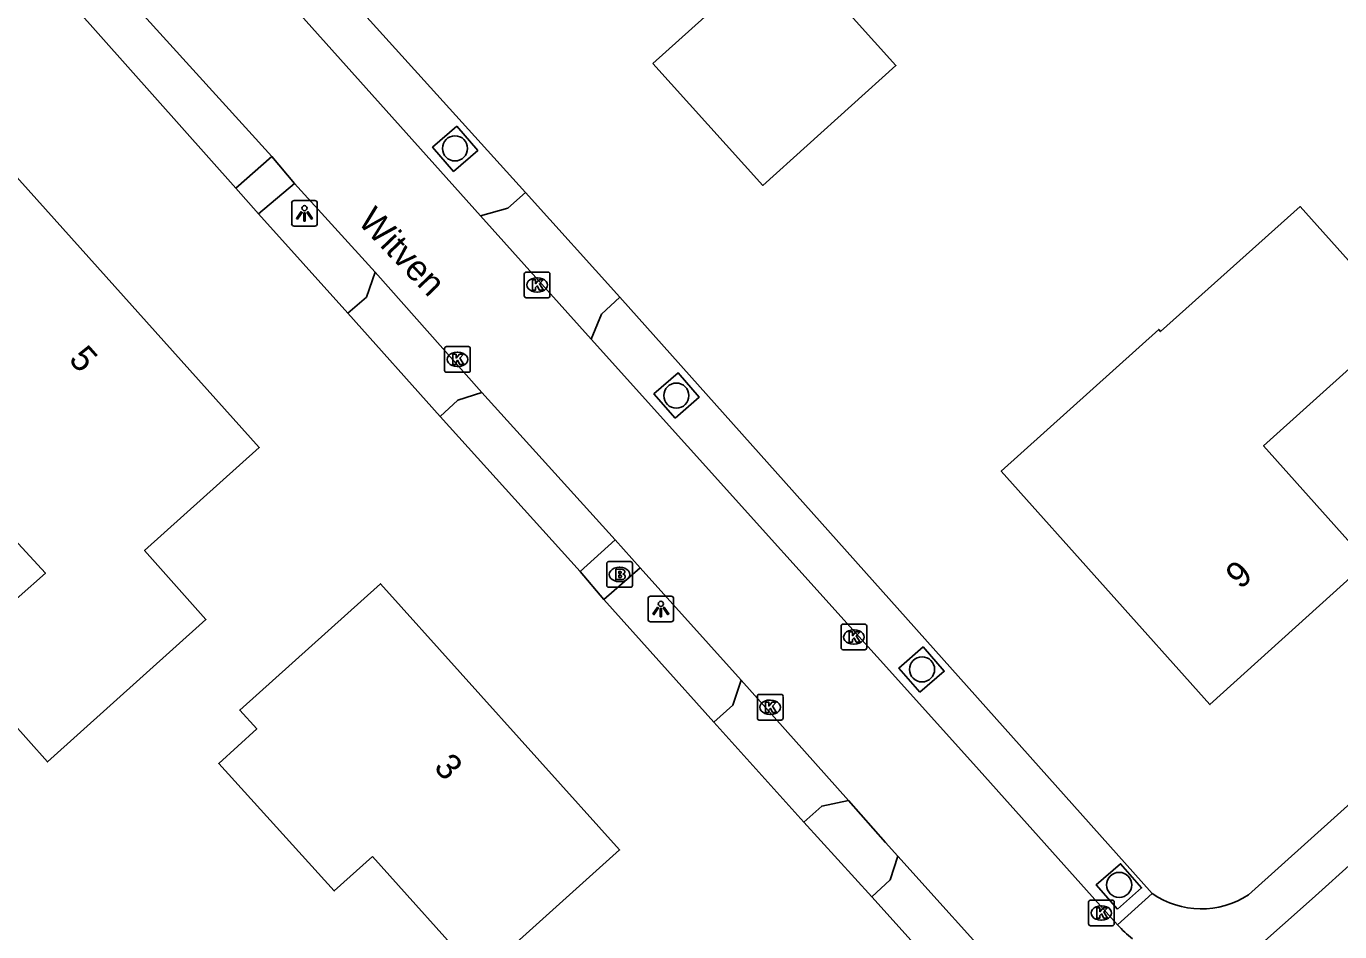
# Model space of a CAD drawing. Extents: x 163268 to 164360, y 381529 to 382285.
# Drawn here: x 163951.8 to 164003, y 381757.6 to 381792.9 of the extents above; entities that cross this region are included whole.
import ezdxf

# ---------------------------------------------------------------- set-up
doc = ezdxf.new("R2010")
doc.units = 0
for name, color, linetype in [('IMGEO_Boom', 7, 'Continuous'), ('IMGEO_Brandkraan', 7, 'Continuous'), ('IMGEO_Kolk', 7, 'Continuous'), ('IMGEO_Lichtpunt', 7, 'Continuous'), ('IMGEO_Openbare_ruimte_label', 7, 'Continuous'), ('IMGEO_Pand', 7, 'Continuous'), ('IMGEO_Pand_nummerreeks', 7, 'Continuous'), ('IMGEO_Rijbaan_lokaal_open', 7, 'Continuous'), ('IMGEO_Voetpad_halfverhard', 7, 'Continuous'), ('IMGEO_Voetpad_open', 7, 'Continuous')]:
    doc.layers.add(name, color=color, linetype=linetype)

msp = doc.modelspace()

# ---------------------------------------------------------------- linework, layer by layer
at = {"layer": 'IMGEO_Boom'}
for centre in [(163968.469, 381788.18), (163977.1, 381778.545), (163986.682, 381767.874), (163994.367, 381759.474)]:
    msp.add_circle(centre, 0.489, dxfattribs=at)
at = {"layer": 'IMGEO_Brandkraan'}
for p, q in [((163974.387, 381771.148), (163974.387, 381772)), ((163974.462, 381772.074), (163975.314, 381772.074)), ((163974.875, 381771.854), (163974.9, 381771.854)), ((163975.388, 381772), (163975.388, 381771.148)), ((163974.898, 381771.294), (163974.873, 381771.294)), ((163975.314, 381771.074), (163974.462, 381771.074))]:
    msp.add_line(p, q, dxfattribs=at)
for points in [[(163974.387, 381771.148), (163974.387, 381772)], [(163974.462, 381772.074), (163975.314, 381772.074)], [(163974.735, 381771.774), (163974.735, 381771.374), (163974.948, 381771.374)], [(163974.966, 381771.774), (163974.735, 381771.774)], [(163974.914, 381771.693), (163974.86, 381771.693), (163974.86, 381771.617)], [(163975.388, 381772), (163975.388, 381771.148)], [(163974.86, 381771.617), (163974.913, 381771.617)], [(163974.922, 381771.541), (163974.86, 381771.541), (163974.86, 381771.46)], [(163974.86, 381771.46), (163974.922, 381771.46)], [(163975.314, 381771.074), (163974.462, 381771.074)]]:
    msp.add_lwpolyline(points, dxfattribs=at)
for centre, radius, start, end in [((163974.464, 381771.998), 0.0765, 91.552, 178.448), ((163974.464, 381771.998), 0.0765, 91.552, 178.448), ((163974.915, 381771.655), 0.0379, 267.8285, 90.9355), ((163974.97, 381771.629), 0.145, 59.4692, 91.5367), ((163974.995, 381771.676), 0.0922, 285.5137, 58.1501), ((163975.312, 381771.998), 0.0765, 1.552, 88.448), ((163975.312, 381771.998), 0.0765, 1.552, 88.448), ((163974.464, 381771.15), 0.0765, 181.552, 268.448), ((163974.464, 381771.15), 0.0765, 181.552, 268.448), ((163974.923, 381771.5), 0.0404, 269.8759, 90.5077), ((163974.954, 381771.625), 0.251, 268.6676, 293.5347), ((163975, 381771.484), 0.105, 301.3115, 78.989), ((163975.312, 381771.15), 0.0765, 271.552, 358.448), ((163975.312, 381771.15), 0.0765, 271.552, 358.448)]:
    msp.add_arc(centre, radius, start, end, dxfattribs=at)
for centre, major_axis, ratio, start_param, end_param in [((163974.874, 381771.574), (-0.387, 0.002), 0.722429, 4.712389, 7.853982), ((163974.899, 381771.574), (-0.39, 0.002), 0.717154, 1.570796, 4.712389)]:
    msp.add_ellipse(centre, major_axis=major_axis, ratio=ratio, start_param=start_param, end_param=end_param, dxfattribs=at)
at = {"layer": 'IMGEO_Kolk'}
for p, q in [((163971.17, 381782.432), (163971.17, 381783.284)), ((163971.245, 381783.358), (163972.097, 381783.358)), ((163971.658, 381783.138), (163971.683, 381783.138)), ((163972.171, 381783.284), (163972.171, 381782.432)), ((163971.681, 381782.578), (163971.656, 381782.578)), ((163972.097, 381782.358), (163971.245, 381782.358)), ((163968.065, 381779.53), (163968.065, 381780.382)), ((163968.14, 381780.456), (163968.992, 381780.456)), ((163969.066, 381780.382), (163969.066, 381779.53)), ((163968.553, 381780.236), (163968.578, 381780.236)), ((163968.992, 381779.456), (163968.14, 381779.456)), ((163968.576, 381779.676), (163968.551, 381779.676)), ((163983.6, 381769.638), (163984.452, 381769.638)), ((163983.525, 381768.712), (163983.525, 381769.564)), ((163984.013, 381769.418), (163984.038, 381769.418)), ((163984.526, 381769.564), (163984.526, 381768.712)), ((163984.452, 381768.638), (163983.6, 381768.638)), ((163984.036, 381768.858), (163984.011, 381768.858)), ((163980.259, 381765.972), (163980.259, 381766.824)), ((163980.334, 381766.898), (163981.186, 381766.898)), ((163980.747, 381766.678), (163980.772, 381766.678)), ((163981.26, 381766.824), (163981.26, 381765.972)), ((163980.77, 381766.118), (163980.745, 381766.118)), ((163981.186, 381765.898), (163980.334, 381765.898)), ((163993.247, 381758.88), (163994.099, 381758.88)), ((163993.172, 381757.954), (163993.172, 381758.806)), ((163993.66, 381758.66), (163993.685, 381758.66)), ((163994.173, 381758.806), (163994.173, 381757.954)), ((163994.099, 381757.88), (163993.247, 381757.88)), ((163993.683, 381758.1), (163993.658, 381758.1))]:
    msp.add_line(p, q, dxfattribs=at)
for points in [[(163971.17, 381782.432), (163971.17, 381783.284)], [(163971.245, 381783.358), (163972.097, 381783.358)], [(163971.491, 381783.058), (163971.614, 381783.058), (163971.614, 381782.907), (163971.744, 381783.058), (163971.908, 381783.058), (163971.762, 381782.907), (163971.915, 381782.658), (163971.763, 381782.658), (163971.678, 381782.822), (163971.614, 381782.755), (163971.614, 381782.658), (163971.491, 381782.658), (163971.491, 381783.058)], [(163972.171, 381783.284), (163972.171, 381782.432)], [(163972.097, 381782.358), (163971.245, 381782.358)], [(163968.065, 381779.53), (163968.065, 381780.382)], [(163968.14, 381780.456), (163968.992, 381780.456)], [(163969.066, 381780.382), (163969.066, 381779.53)], [(163968.386, 381780.156), (163968.509, 381780.156), (163968.509, 381780.005), (163968.639, 381780.156), (163968.803, 381780.156), (163968.657, 381780.005), (163968.81, 381779.756), (163968.658, 381779.756), (163968.573, 381779.92), (163968.509, 381779.853), (163968.509, 381779.756), (163968.386, 381779.756), (163968.386, 381780.156)], [(163968.992, 381779.456), (163968.14, 381779.456)], [(163983.6, 381769.638), (163984.452, 381769.638)], [(163983.525, 381768.712), (163983.525, 381769.564)], [(163983.846, 381769.338), (163983.969, 381769.338), (163983.969, 381769.187), (163984.099, 381769.338), (163984.263, 381769.338), (163984.117, 381769.187), (163984.27, 381768.938), (163984.118, 381768.938), (163984.033, 381769.102), (163983.969, 381769.035), (163983.969, 381768.938), (163983.846, 381768.938), (163983.846, 381769.338)], [(163984.526, 381769.564), (163984.526, 381768.712)], [(163984.452, 381768.638), (163983.6, 381768.638)], [(163980.259, 381765.972), (163980.259, 381766.824)], [(163980.334, 381766.898), (163981.186, 381766.898)], [(163980.58, 381766.598), (163980.703, 381766.598), (163980.703, 381766.447), (163980.833, 381766.598), (163980.997, 381766.598), (163980.851, 381766.447), (163981.004, 381766.198), (163980.852, 381766.198), (163980.767, 381766.362), (163980.703, 381766.295), (163980.703, 381766.198), (163980.58, 381766.198), (163980.58, 381766.598)], [(163981.26, 381766.824), (163981.26, 381765.972)], [(163981.186, 381765.898), (163980.334, 381765.898)], [(163993.247, 381758.88), (163994.099, 381758.88)], [(163993.172, 381757.954), (163993.172, 381758.806)], [(163993.493, 381758.58), (163993.616, 381758.58), (163993.616, 381758.429), (163993.746, 381758.58), (163993.91, 381758.58), (163993.764, 381758.429), (163993.917, 381758.18), (163993.765, 381758.18), (163993.68, 381758.344), (163993.616, 381758.277), (163993.616, 381758.18), (163993.493, 381758.18), (163993.493, 381758.58)], [(163994.173, 381758.806), (163994.173, 381757.954)], [(163994.099, 381757.88), (163993.247, 381757.88)]]:
    msp.add_lwpolyline(points, dxfattribs=at)
for centre, start, end in [((163971.247, 381783.282), 91.552, 178.448), ((163971.247, 381783.282), 91.552, 178.448), ((163972.095, 381783.282), 1.552, 88.448), ((163972.095, 381783.282), 1.552, 88.448), ((163971.247, 381782.434), 181.552, 268.448), ((163971.247, 381782.434), 181.552, 268.448), ((163972.095, 381782.434), 271.552, 358.448), ((163972.095, 381782.434), 271.552, 358.448), ((163968.142, 381780.38), 91.552, 178.448), ((163968.142, 381780.38), 91.552, 178.448), ((163968.99, 381780.38), 1.552, 88.448), ((163968.99, 381780.38), 1.552, 88.448), ((163968.142, 381779.532), 181.552, 268.448), ((163968.142, 381779.532), 181.552, 268.448), ((163968.99, 381779.532), 271.552, 358.448), ((163968.99, 381779.532), 271.552, 358.448), ((163983.602, 381769.562), 91.552, 178.448), ((163983.602, 381769.562), 91.552, 178.448), ((163984.45, 381769.562), 1.552, 88.448), ((163984.45, 381769.562), 1.552, 88.448), ((163983.602, 381768.714), 181.552, 268.448), ((163983.602, 381768.714), 181.552, 268.448), ((163984.45, 381768.714), 271.552, 358.448), ((163984.45, 381768.714), 271.552, 358.448), ((163980.336, 381766.822), 91.552, 178.448), ((163980.336, 381766.822), 91.552, 178.448), ((163981.184, 381766.822), 1.552, 88.448), ((163981.184, 381766.822), 1.552, 88.448), ((163980.336, 381765.974), 181.552, 268.448), ((163980.336, 381765.974), 181.552, 268.448), ((163981.184, 381765.974), 271.552, 358.448), ((163981.184, 381765.974), 271.552, 358.448), ((163993.249, 381758.804), 91.552, 178.448), ((163993.249, 381758.804), 91.552, 178.448), ((163994.097, 381758.804), 1.552, 88.448), ((163994.097, 381758.804), 1.552, 88.448), ((163993.249, 381757.956), 181.552, 268.448), ((163993.249, 381757.956), 181.552, 268.448), ((163994.097, 381757.956), 271.552, 358.448), ((163994.097, 381757.956), 271.552, 358.448)]:
    msp.add_arc(centre, 0.0765, start, end, dxfattribs=at)
for centre, major_axis, ratio, start_param, end_param in [((163971.657, 381782.858), (-0.387, 0.002), 0.722429, 4.712389, 7.853982), ((163971.682, 381782.858), (-0.39, 0.002), 0.717154, 1.570796, 4.712389), ((163968.552, 381779.956), (-0.387, 0.002), 0.722429, 4.712389, 7.853982), ((163968.577, 381779.956), (-0.39, 0.002), 0.717154, 1.570796, 4.712389), ((163984.012, 381769.138), (-0.387, 0.002), 0.722429, 4.712389, 7.853982), ((163984.037, 381769.138), (-0.39, 0.002), 0.717154, 1.570796, 4.712389), ((163980.746, 381766.398), (-0.387, 0.002), 0.722429, 4.712389, 7.853982), ((163980.771, 381766.398), (-0.39, 0.002), 0.717154, 1.570796, 4.712389), ((163993.659, 381758.38), (-0.387, 0.002), 0.722429, 4.712389, 7.853982), ((163993.684, 381758.38), (-0.39, 0.002), 0.717154, 1.570796, 4.712389)]:
    msp.add_ellipse(centre, major_axis=major_axis, ratio=ratio, start_param=start_param, end_param=end_param, dxfattribs=at)
at = {"layer": 'IMGEO_Lichtpunt'}
for p, q in [((163962.101, 381786.052), (163962.101, 381785.245)), ((163962.101, 381786.052), (163962.101, 381785.245)), ((163963.003, 381786.147), (163962.195, 381786.147)), ((163963.003, 381786.147), (163962.195, 381786.147)), ((163963.097, 381785.245), (163963.097, 381786.052)), ((163963.097, 381785.245), (163963.097, 381786.052)), ((163962.195, 381785.151), (163963.003, 381785.151)), ((163962.195, 381785.151), (163963.003, 381785.151)), ((163975.998, 381770.632), (163975.998, 381769.825)), ((163975.998, 381770.632), (163975.998, 381769.825)), ((163976.9, 381770.727), (163976.092, 381770.727)), ((163976.9, 381770.727), (163976.092, 381770.727)), ((163976.994, 381769.825), (163976.994, 381770.632)), ((163976.994, 381769.825), (163976.994, 381770.632)), ((163976.092, 381769.731), (163976.9, 381769.731)), ((163976.092, 381769.731), (163976.9, 381769.731))]:
    msp.add_line(p, q, dxfattribs=at)
for points in [[(163962.475, 381785.716), (163962.514, 381785.688), (163962.326, 381785.426), (163962.288, 381785.453), (163962.475, 381785.716)], [(163962.577, 381785.668), (163962.624, 381785.668), (163962.624, 381785.346), (163962.577, 381785.346), (163962.577, 381785.668)], [(163962.687, 381785.688), (163962.725, 381785.715), (163962.912, 381785.453), (163962.873, 381785.425), (163962.687, 381785.688)], [(163976.372, 381770.296), (163976.411, 381770.268), (163976.223, 381770.006), (163976.185, 381770.033), (163976.372, 381770.296)], [(163976.474, 381770.248), (163976.521, 381770.248), (163976.521, 381769.926), (163976.474, 381769.926), (163976.474, 381770.248)], [(163976.584, 381770.268), (163976.622, 381770.295), (163976.809, 381770.033), (163976.77, 381770.005), (163976.584, 381770.268)]]:
    msp.add_lwpolyline(points, dxfattribs=at)
for centre in [(163962.6, 381785.85), (163976.497, 381770.43)]:
    msp.add_circle(centre, 0.0994, dxfattribs=at)
for centre, start, end in [((163962.195, 381786.052), 90, 180), ((163962.195, 381786.052), 90, 180), ((163963.003, 381786.052), 0, 90), ((163963.003, 381786.052), 0, 90), ((163962.195, 381785.245), 180, 270), ((163962.195, 381785.245), 180, 270), ((163963.003, 381785.245), 270, 0), ((163963.003, 381785.245), 270, 360), ((163976.092, 381770.632), 90, 180), ((163976.092, 381770.632), 90, 180), ((163976.9, 381770.632), 0, 90), ((163976.9, 381770.632), 0, 90), ((163976.092, 381769.825), 180, 270), ((163976.092, 381769.825), 180, 270), ((163976.9, 381769.825), 270, 0), ((163976.9, 381769.825), 270, 360)]:
    msp.add_arc(centre, 0.0946, start, end, dxfattribs=at)
at = {"layer": 'IMGEO_Pand'}
for points in [[(163976.19, 381791.492), (163980.473, 381786.736), (163985.661, 381791.408), (163981.379, 381796.164), (163976.19, 381791.492)], [(163943.965, 381780.881), (163951.153, 381787.315), (163960.835, 381776.521), (163956.366, 381772.504), (163958.755, 381769.813), (163952.58, 381764.271), (163948.864, 381768.432), (163950.433, 381769.812), (163952.499, 381771.628), (163943.965, 381780.881)], [(164005.42, 381781.462), (163999.998, 381776.592), (164004.056, 381772.057), (163997.909, 381766.501), (163989.767, 381775.599), (163995.91, 381781.124), (163995.984, 381781.042), (164001.429, 381785.911), (164005.42, 381781.462)], [(163965.246, 381760.582), (163963.764, 381759.239), (163959.258, 381764.212), (163960.741, 381765.555), (163960.075, 381766.289), (163965.567, 381771.211), (163974.889, 381760.835), (163969.419, 381755.929), (163965.246, 381760.582)]]:
    msp.add_lwpolyline(points, dxfattribs=at)
at = {"layer": 'IMGEO_Rijbaan_lokaal_open'}
for points in [[(163954.145, 381795.79), (163961.321, 381787.863)], [(163969.469, 381785.552), (163961.328, 381794.641)], [(163961.321, 381787.863), (163962.215, 381786.818)], [(163962.215, 381786.818), (163965.351, 381783.35)], [(163973.777, 381780.744), (163969.469, 381785.552)], [(163965.351, 381783.35), (163969.517, 381778.666)], [(163994.308, 381757.913), (163988.685, 381764.198), (163973.777, 381780.744)], [(163969.517, 381778.666), (163974.718, 381772.924)], [(163974.718, 381772.924), (163975.687, 381771.828)], [(163975.687, 381771.828), (163979.634, 381767.455)], [(163979.634, 381767.455), (163983.813, 381762.764)], [(163983.813, 381762.764), (163985.255, 381761.132), (163985.739, 381760.594)], [(163985.739, 381760.594), (163990.087, 381755.766)]]:
    msp.add_lwpolyline(points, dxfattribs=at)
msp.add_arc((163998.916, 381762.242), 6.323, 223.212, 230.3774, dxfattribs=at)
at = {"layer": 'IMGEO_Voetpad_halfverhard'}
for points in [[(163962.695, 381795.899), (163971.215, 381786.457)], [(163959.925, 381786.632), (163952.554, 381794.921)], [(163968.538, 381789.046), (163969.359, 381788.103), (163968.415, 381787.282), (163967.595, 381788.226), (163968.538, 381789.046)], [(163964.295, 381781.762), (163960.808, 381785.63)], [(163974.897, 381782.377), (163995.66, 381759.137)], [(163977.05, 381777.665), (163976.229, 381778.608), (163977.173, 381779.429), (163977.993, 381778.485), (163977.05, 381777.665)], [(163973.349, 381771.686), (163967.885, 381777.728)], [(163978.56, 381765.822), (163974.277, 381770.593)], [(163986.601, 381766.984), (163985.781, 381767.927), (163986.725, 381768.748), (163987.545, 381767.804), (163986.601, 381766.984)], [(163984.719, 381759.012), (163982.069, 381761.923)], [(163994.297, 381758.535), (163993.477, 381759.479), (163994.42, 381760.299), (163995.24, 381759.355), (163994.297, 381758.535)]]:
    msp.add_lwpolyline(points, dxfattribs=at)
at = {"layer": 'IMGEO_Voetpad_open'}
for points in [[(163959.925, 381786.632), (163961.321, 381787.863)], [(163960.808, 381785.63), (163959.925, 381786.632)], [(163960.808, 381785.63), (163962.215, 381786.818)], [(163969.469, 381785.552), (163970.524, 381785.855), (163971.215, 381786.457)], [(163971.215, 381786.457), (163974.897, 381782.377)], [(163999.408, 381759.09), (164028.084, 381784.853)], [(163964.295, 381781.762), (163965.014, 381782.384), (163965.351, 381783.35)], [(163974.897, 381782.377), (163974.177, 381781.723), (163973.777, 381780.744)], [(163967.885, 381777.728), (163964.295, 381781.762)], [(163967.885, 381777.728), (163968.586, 381778.373), (163969.517, 381778.666)], [(163973.349, 381771.686), (163974.718, 381772.924)], [(163974.277, 381770.593), (163973.349, 381771.686)], [(163974.277, 381770.593), (163975.687, 381771.828)], [(163978.56, 381765.822), (163979.297, 381766.475), (163979.634, 381767.455)], [(163982.069, 381761.923), (163978.56, 381765.822)], [(164009.602, 381765.882), (164007.005, 381763.532), (164001.892, 381758.93), (163998.538, 381755.962)], [(163982.069, 381761.923), (163982.771, 381762.546), (163983.813, 381762.764)], [(163984.719, 381759.012), (163985.435, 381759.667), (163985.739, 381760.594)], [(163988.491, 381754.827), (163984.719, 381759.012)], [(163995.66, 381759.137), (163994.308, 381757.913)]]:
    msp.add_lwpolyline(points, dxfattribs=at)
msp.add_arc((163997.569, 381761.883), 3.344, 235.1944, 303.3687, dxfattribs=at)

# ---------------------------------------------------------------- texts
at = {"layer": 'IMGEO_Openbare_ruimte_label'}
msp.add_text('Witven', height=1, rotation=313.7036, dxfattribs=at).set_placement((163964.638, 381785.294))
at = {"layer": 'IMGEO_Pand_nummerreeks'}
for s, rotation, p in [('5', 311.8904, (163953.371, 381779.93)), ('9', 42.1058, (163999.089, 381770.964)), ('3', 311.9365, (163967.606, 381764.033))]:
    msp.add_text(s, height=1, rotation=rotation, dxfattribs=at).set_placement(p)

doc.saveas('drawing.dxf')
